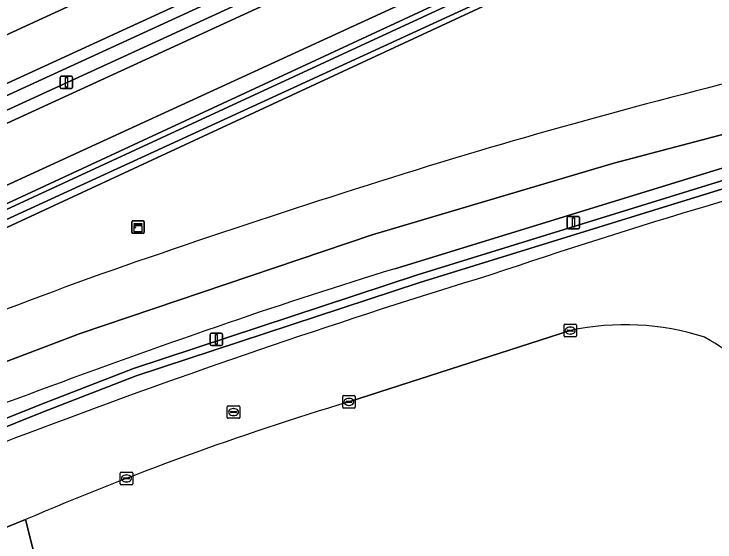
# Model space of a CAD drawing. Extents: x 154324 to 155744, y 382937 to 384188.
# Drawn here: x 155290.9 to 155346.9, y 383999.5 to 384041.7 of the extents above; entities that cross this region are included whole.
import ezdxf

# ---------------------------------------------------------------- set-up
doc = ezdxf.new("R2010")
doc.units = 0
for name, color, linetype in [('IMGEO_Fietspad_gesloten', 7, 'Continuous'), ('IMGEO_Grasland_agrarisch', 7, 'Continuous'), ('IMGEO_Greppel_droge_sloot', 7, 'Continuous'), ('IMGEO_Groenvoorziening', 7, 'Continuous'), ('IMGEO_Kast', 7, 'Continuous'), ('IMGEO_Kolk', 7, 'Continuous'), ('IMGEO_Lichtmast', 7, 'Continuous'), ('IMGEO_Loofbos', 7, 'Continuous'), ('IMGEO_Oever', 7, 'Continuous'), ('IMGEO_Rijbaan_lokaal_gesloten', 7, 'Continuous'), ('IMGEO_Rijbaan_regionaal_gesloten', 7, 'Continuous'), ('IMGEO_Rioolput', 7, 'Continuous'), ('IMGEO_Waterloop', 7, 'Continuous')]:
    doc.layers.add(name, color=color, linetype=linetype)

msp = doc.modelspace()

# ---------------------------------------------------------------- linework, layer by layer
at = {"layer": 'IMGEO_Fietspad_gesloten'}
msp.add_lwpolyline([(155389.956, 384081.901), (155387.573, 384084.704), (155322.262, 384054.741), (155153.249, 383977.036), (155080.941, 383943.909), (155082.34, 383940.7), (155107.896, 383952.388)], close=True, dxfattribs=at)
at = {"layer": 'IMGEO_Grasland_agrarisch'}
for points in [[(155335.369, 384016.383), (155317.678, 384010.687)], [(155291.815, 384001.275), (155295.178, 383988.009), (155300.916, 383955.474), (155300.916, 383943.435), (155303.534, 383922.252), (155323.113, 383849.226), (155336.238, 383809.424), (155363.755, 383731.768), (155380.226, 383706.131), (155384.128, 383700.15), (155392.727, 383684.275), (155393.299, 383677.551), (155394.551, 383659.784), (155376.03, 383653.964), (155377.91, 383619.188), (155380.214, 383607.775), (155387.7, 383591.407), (155402.762, 383567.178)]]:
    msp.add_lwpolyline(points, dxfattribs=at)
for centre, radius, start, end in [((155339.751, 383995.979), 20.869, 72.2529, 102.1197), ((155335.183, 383996.684), 22.067, 19.018, 60.3141), ((155388.993, 383774.483), 246.735, 106.80011, 113.19456)]:
    msp.add_arc(centre, radius, start, end, dxfattribs=at)
at = {"layer": 'IMGEO_Greppel_droge_sloot'}
msp.add_lwpolyline([(155397.634, 384040.405), (155382.032, 384037.399), (155365.418, 384033.483), (155352.125, 384029.782), (155323.153, 384020.829), (155300.462, 384013.348), (155292.96, 384010.46), (155278.014, 384004.463), (155270.557, 384001.47), (155261.768, 383997.341), (155261.72, 383997.155), (155261.835, 383996.912), (155262.037, 383996.77), (155270.809, 384000.891), (155278.249, 384003.876), (155293.191, 384009.873), (155300.674, 384012.753), (155323.345, 384020.228), (155352.302, 384029.176), (155365.575, 384032.872), (155382.164, 384036.781), (155397.74, 384039.783)], dxfattribs=at)
at = {"layer": 'IMGEO_Groenvoorziening'}
for points in [[(155566.728, 384167.1), (155566.214, 384169.267), (155554.91, 384164.088), (155462.373, 384121.668), (155397.138, 384091.79), (155303.667, 384048.873), (155254.498, 384026.37), (155178.427, 383991.44), (155079.739, 383946.19), (155080.941, 383943.909), (155153.249, 383977.036), (155322.262, 384054.741), (155387.573, 384084.704), (155405.572, 384092.961), (155436.252, 384107.036), (155566.728, 384167.1)], [(155567.788, 384162.639), (155567.566, 384163.575), (155437.664, 384103.785), (155406.753, 384089.606), (155389.956, 384081.901), (155107.896, 383952.388), (155082.34, 383940.7), (155068.842, 383934.526), (155068.64, 383933.902), (155125.852, 383959.693), (155390.548, 384081.204), (155436.679, 384102.381), (155567.788, 384162.639)], [(155567.788, 384162.639), (155436.679, 384102.381), (155390.548, 384081.204), (155125.852, 383959.693), (155068.64, 383933.902), (155067.364, 383929.955), (155065.085, 383926.976), (155061.871, 383923.826), (155058.133, 383919.375)], [(155108.958, 383949.826), (155116.785, 383953.754), (155126.877, 383958.819), (155183.941, 383985.208), (155353.768, 384063.115), (155391.259, 384080.368), (155535.377, 384146.692), (155558.223, 384156.124), (155568.361, 384160.227), (155567.788, 384162.639)], [(155568.539, 384159.477), (155568.361, 384160.227), (155558.223, 384156.124), (155535.377, 384146.692), (155391.259, 384080.368), (155353.768, 384063.115), (155183.941, 383985.208), (155126.877, 383958.819), (155152.797, 383969.816), (155391.893, 384079.622), (155407.71, 384086.886), (155495.767, 384127.327), (155520.89, 384138.727), (155531.3, 384143.578), (155545.606, 384149.916)], [(155506.325, 384124.218), (155471.113, 384108.34), (155409.357, 384082.203), (155402.084, 384079.125), (155394.955, 384076.021), (155392.931, 384075.139), (155245.217, 384007.292), (155133.002, 383955.75), (155126.218, 383952.481)], [(155118.285, 383946.124), (155123.303, 383948.901), (155134.537, 383954.573), (155148.835, 383961.231), (155163.617, 383967.939), (155213.131, 383990.84), (155225.593, 383996.741), (155232.744, 383999.887), (155240.567, 384003.683), (155245.77, 384006.066), (155281.079, 384022.24), (155335.13, 384047.346), (155342.51, 384050.527)], [(155343.202, 384048.958), (155335.832, 384045.781), (155281.796, 384020.682), (155246.475, 384004.503), (155241.299, 384002.132), (155233.464, 383998.33), (155226.305, 383995.181), (155213.857, 383989.287), (155164.333, 383966.381), (155149.551, 383959.673), (155135.285, 383953.03), (155124.105, 383947.385), (155119.195, 383944.668)], [(155397.74, 384039.783), (155382.164, 384036.781), (155365.575, 384032.872), (155352.302, 384029.176), (155323.345, 384020.228), (155300.674, 384012.753), (155293.191, 384009.873), (155278.249, 384003.876), (155270.809, 384000.891), (155262.037, 383996.77), (155261.835, 383996.912), (155261.72, 383997.155), (155261.768, 383997.341), (155270.557, 384001.47), (155278.014, 384004.463), (155292.96, 384010.46), (155300.462, 384013.348), (155323.153, 384020.829), (155352.125, 384029.782), (155365.418, 384033.483), (155382.032, 384037.399), (155397.634, 384040.405)], [(155362.059, 384033.835), (155321.333, 384021.323)]]:
    msp.add_lwpolyline(points, dxfattribs=at)
for centre, radius, start, end in [((155487.799, 383485.812), 567.867, 103.10964, 106.35262), ((155489.749, 383546.213), 501.099, 100.32948, 108.70801), ((155536.998, 383339.489), 722.147, 106.829591, 109.421223), ((155431.751, 383659.318), 378.471, 106.96268, 109.08109), ((155503.317, 383451.223), 595.683, 107.013321, 114.079222), ((155547.027, 383339.863), 725.193, 110.178409, 112.739742), ((155512.855, 383419.189), 631.921, 108.913146, 111.656838)]:
    msp.add_arc(centre, radius, start, end, dxfattribs=at)
at = {"layer": 'IMGEO_Kast'}
for p, q in [((155300.316, 384024.237), (155300.316, 384025.078)), ((155300.316, 384025.078), (155300.316, 384024.237)), ((155300.391, 384025.162), (155301.232, 384025.162)), ((155301.232, 384025.162), (155300.391, 384025.162)), ((155301.316, 384025.087), (155301.316, 384024.246)), ((155301.316, 384024.246), (155301.316, 384025.087)), ((155301.241, 384024.162), (155300.4, 384024.162)), ((155300.4, 384024.162), (155301.241, 384024.162))]:
    msp.add_line(p, q, dxfattribs=at)
for points in [[(155300.511, 384024.952), (155301.111, 384024.952), (155301.111, 384024.867), (155300.511, 384024.867), (155300.511, 384024.952)], [(155300.511, 384024.777), (155301.111, 384024.777), (155301.111, 384024.288), (155300.511, 384024.288), (155300.511, 384024.777)]]:
    msp.add_lwpolyline(points, dxfattribs=at)
msp.add_circle((155300.595, 384024.626), 0.0377, dxfattribs=at)
for centre, start, end in [((155300.394, 384025.084), 92.4484, 184.2845), ((155300.394, 384025.084), 92.4484, 184.2845), ((155301.238, 384025.084), 2.4484, 94.2845), ((155301.238, 384025.084), 2.4484, 94.2845), ((155300.394, 384024.24), 182.4484, 274.2845), ((155300.394, 384024.24), 182.4484, 274.2845), ((155301.238, 384024.24), 272.4484, 4.2845), ((155301.238, 384024.24), 272.4484, 4.2845)]:
    msp.add_arc(centre, 0.0779, start, end, dxfattribs=at)
at = {"layer": 'IMGEO_Kolk'}
for p, q in [((155334.868, 384015.957), (155334.868, 384016.809)), ((155334.943, 384016.883), (155335.795, 384016.883)), ((155335.127, 384016.377), (155335.127, 384016.389)), ((155335.17, 384016.426), (155335.568, 384016.426)), ((155335.356, 384016.663), (155335.381, 384016.663)), ((155335.611, 384016.389), (155335.611, 384016.377)), ((155335.869, 384016.809), (155335.869, 384015.957)), ((155335.795, 384015.883), (155334.943, 384015.883)), ((155335.565, 384016.34), (155335.167, 384016.34)), ((155335.379, 384016.103), (155335.354, 384016.103)), ((155317.177, 384010.261), (155317.177, 384011.113)), ((155317.252, 384011.187), (155318.104, 384011.187)), ((155317.665, 384010.967), (155317.69, 384010.967)), ((155318.178, 384011.113), (155318.178, 384010.261)), ((155317.436, 384010.681), (155317.436, 384010.693)), ((155317.874, 384010.644), (155317.476, 384010.644)), ((155317.479, 384010.73), (155317.877, 384010.73)), ((155317.688, 384010.407), (155317.663, 384010.407)), ((155317.92, 384010.693), (155317.92, 384010.681)), ((155318.104, 384010.187), (155317.252, 384010.187)), ((155299.392, 384004.139), (155299.392, 384004.991)), ((155299.467, 384005.065), (155300.319, 384005.065)), ((155299.694, 384004.608), (155300.092, 384004.608)), ((155299.88, 384004.845), (155299.905, 384004.845)), ((155300.393, 384004.991), (155300.393, 384004.139)), ((155300.319, 384004.065), (155299.467, 384004.065)), ((155299.651, 384004.559), (155299.651, 384004.571)), ((155300.089, 384004.522), (155299.691, 384004.522)), ((155299.903, 384004.285), (155299.878, 384004.285)), ((155300.135, 384004.571), (155300.135, 384004.559))]:
    msp.add_line(p, q, dxfattribs=at)
for points in [[(155334.868, 384015.957), (155334.868, 384016.809)], [(155334.943, 384016.883), (155335.795, 384016.883)], [(155335.869, 384016.809), (155335.869, 384015.957)], [(155335.795, 384015.883), (155334.943, 384015.883)], [(155317.177, 384010.261), (155317.177, 384011.113)], [(155317.252, 384011.187), (155318.104, 384011.187)], [(155318.178, 384011.113), (155318.178, 384010.261)], [(155318.104, 384010.187), (155317.252, 384010.187)], [(155299.392, 384004.139), (155299.392, 384004.991)], [(155299.467, 384005.065), (155300.319, 384005.065)], [(155300.393, 384004.991), (155300.393, 384004.139)], [(155300.319, 384004.065), (155299.467, 384004.065)]]:
    msp.add_lwpolyline(points, dxfattribs=at)
for centre, radius, start, end in [((155334.945, 384016.807), 0.0765, 91.552, 178.448), ((155334.945, 384016.807), 0.0765, 91.552, 178.448), ((155335.167, 384016.386), 0.0403, 85.8775, 175.7526), ((155335.164, 384016.376), 0.0366, 178.938, 274.7102), ((155335.568, 384016.383), 0.043, 264.8664, 352.4533), ((155335.572, 384016.388), 0.0386, 1.7309, 96.639), ((155335.793, 384016.807), 0.0765, 1.552, 88.448), ((155335.793, 384016.807), 0.0765, 1.552, 88.448), ((155334.945, 384015.959), 0.0765, 181.552, 268.448), ((155334.945, 384015.959), 0.0765, 181.552, 268.448), ((155335.793, 384015.959), 0.0765, 271.552, 358.448), ((155335.793, 384015.959), 0.0765, 271.552, 358.448), ((155317.254, 384011.111), 0.0765, 91.552, 178.448), ((155317.254, 384011.111), 0.0765, 91.552, 178.448), ((155318.102, 384011.111), 0.0765, 1.552, 88.448), ((155318.102, 384011.111), 0.0765, 1.552, 88.448), ((155317.254, 384010.263), 0.0765, 181.552, 268.448), ((155317.254, 384010.263), 0.0765, 181.552, 268.448), ((155317.476, 384010.69), 0.0403, 85.8775, 175.7526), ((155317.473, 384010.68), 0.0366, 178.938, 274.7102), ((155317.877, 384010.687), 0.043, 264.8664, 352.4533), ((155317.881, 384010.692), 0.0386, 1.7309, 96.639), ((155318.102, 384010.263), 0.0765, 271.552, 358.448), ((155318.102, 384010.263), 0.0765, 271.552, 358.448), ((155299.469, 384004.989), 0.0765, 91.552, 178.448), ((155299.469, 384004.989), 0.0765, 91.552, 178.448), ((155299.691, 384004.568), 0.0403, 85.8775, 175.7526), ((155300.096, 384004.57), 0.0386, 1.7309, 96.639), ((155300.317, 384004.989), 0.0765, 1.552, 88.448), ((155300.317, 384004.989), 0.0765, 1.552, 88.448), ((155299.469, 384004.141), 0.0765, 181.552, 268.448), ((155299.469, 384004.141), 0.0765, 181.552, 268.448), ((155299.688, 384004.558), 0.0366, 178.938, 274.7102), ((155300.092, 384004.565), 0.043, 264.8664, 352.4533), ((155300.317, 384004.141), 0.0765, 271.552, 358.448), ((155300.317, 384004.141), 0.0765, 271.552, 358.448)]:
    msp.add_arc(centre, radius, start, end, dxfattribs=at)
for centre, major_axis, ratio, start_param, end_param in [((155335.355, 384016.383), (-0.387, 0.002), 0.722429, 4.712389, 7.853982), ((155335.38, 384016.383), (-0.39, 0.002), 0.717154, 1.570796, 4.712389), ((155317.664, 384010.687), (-0.387, 0.002), 0.722429, 4.712389, 7.853982), ((155317.689, 384010.687), (-0.39, 0.002), 0.717154, 1.570796, 4.712389), ((155299.879, 384004.565), (-0.387, 0.002), 0.722429, 4.712389, 7.853982), ((155299.904, 384004.565), (-0.39, 0.002), 0.717154, 1.570796, 4.712389)]:
    msp.add_ellipse(centre, major_axis=major_axis, ratio=ratio, start_param=start_param, end_param=end_param, dxfattribs=at)
at = {"layer": 'IMGEO_Lichtmast'}
for p, q in [((155294.595, 384035.827), (155294.595, 384036.627)), ((155294.595, 384036.627), (155294.595, 384035.827)), ((155294.695, 384036.727), (155295.485, 384036.727)), ((155295.485, 384036.727), (155294.695, 384036.727)), ((155295.585, 384036.627), (155295.585, 384035.827)), ((155295.585, 384035.827), (155295.585, 384036.627)), ((155295.485, 384035.727), (155294.695, 384035.727)), ((155294.695, 384035.727), (155295.485, 384035.727)), ((155335.125, 384024.613), (155335.125, 384025.413)), ((155335.125, 384025.413), (155335.125, 384024.613)), ((155335.225, 384025.513), (155336.015, 384025.513)), ((155336.015, 384025.513), (155335.225, 384025.513)), ((155336.115, 384025.413), (155336.115, 384024.613)), ((155336.115, 384024.613), (155336.115, 384025.413)), ((155336.015, 384024.513), (155335.225, 384024.513)), ((155335.225, 384024.513), (155336.015, 384024.513)), ((155306.583, 384015.282), (155306.583, 384016.082)), ((155306.583, 384016.082), (155306.583, 384015.282)), ((155306.683, 384016.182), (155307.473, 384016.182)), ((155307.473, 384016.182), (155306.683, 384016.182)), ((155307.573, 384016.082), (155307.573, 384015.282)), ((155307.573, 384015.282), (155307.573, 384016.082)), ((155307.473, 384015.182), (155306.683, 384015.182)), ((155306.683, 384015.182), (155307.473, 384015.182))]:
    msp.add_line(p, q, dxfattribs=at)
for points in [[(155295.015, 384036.602), (155295.165, 384036.602), (155295.165, 384035.852), (155295.015, 384035.852), (155295.015, 384036.602)], [(155335.545, 384025.388), (155335.695, 384025.388), (155335.695, 384024.638), (155335.545, 384024.638), (155335.545, 384025.388)], [(155307.003, 384016.057), (155307.153, 384016.057), (155307.153, 384015.307), (155307.003, 384015.307), (155307.003, 384016.057)]]:
    msp.add_lwpolyline(points, dxfattribs=at)
for centre, start, end in [((155294.695, 384036.627), 90, 180), ((155294.695, 384036.627), 90, 180), ((155295.485, 384036.627), 0, 90), ((155295.485, 384036.627), 360, 90), ((155294.695, 384035.827), 180, 270), ((155294.695, 384035.827), 180, 270), ((155295.485, 384035.827), 270, 0), ((155295.485, 384035.827), 270, 0), ((155335.225, 384025.413), 90, 180), ((155335.225, 384025.413), 90, 180), ((155336.015, 384025.413), 0, 90), ((155336.015, 384025.413), 360, 90), ((155335.225, 384024.613), 180, 270), ((155335.225, 384024.613), 180, 270), ((155336.015, 384024.613), 270, 0), ((155336.015, 384024.613), 270, 0), ((155306.683, 384016.082), 90, 180), ((155306.683, 384016.082), 90, 180), ((155307.473, 384016.082), 0, 90), ((155307.473, 384016.082), 360, 90), ((155306.683, 384015.282), 180, 270), ((155306.683, 384015.282), 180, 270), ((155307.473, 384015.282), 270, 0), ((155307.473, 384015.282), 270, 0)]:
    msp.add_arc(centre, 0.1, start, end, dxfattribs=at)
at = {"layer": 'IMGEO_Loofbos'}
msp.add_lwpolyline([(155336.238, 383809.424), (155323.113, 383849.226), (155303.534, 383922.252), (155300.916, 383943.435), (155300.916, 383955.474), (155295.178, 383988.009), (155291.815, 384001.275), (155265.808, 383990.706), (155259.697, 383987.94), (155249.962, 383983.402), (155261.74, 383912.135), (155306.103, 383602.506), (155325.548, 383519.946), (155323.557, 383503.266)], dxfattribs=at)
at = {"layer": 'IMGEO_Oever'}
for points in [[(155189.711, 383979.529), (155266.229, 384014.943), (155328.862, 384043.903), (155343.469, 384050.315), (155347.588, 384051.61), (155350.773, 384051.907), (155353.915, 384051.291), (155358.501, 384049.529), (155358.321, 384048.967), (155354.786, 384050.272), (155352.896, 384050.835), (155351.038, 384051.153), (155349.478, 384051.079), (155348.066, 384050.984), (155345.709, 384050.347), (155342.843, 384049.306), (155332.291, 384044.593), (155288.257, 384024.338), (155256.028, 384009.561), (155239.786, 384001.663)], [(155342.51, 384050.527), (155335.13, 384047.346), (155281.079, 384022.24), (155245.77, 384006.066), (155240.567, 384003.683), (155232.744, 383999.887), (155225.593, 383996.741), (155213.131, 383990.84), (155163.617, 383967.939), (155148.835, 383961.231), (155134.537, 383954.573), (155123.303, 383948.901), (155118.285, 383946.124)], [(155119.195, 383944.668), (155124.105, 383947.385), (155135.285, 383953.03), (155149.551, 383959.673), (155164.333, 383966.381), (155213.857, 383989.287), (155226.305, 383995.181), (155233.464, 383998.33), (155241.299, 384002.132), (155246.475, 384004.503), (155281.796, 384020.682), (155335.832, 384045.781), (155343.202, 384048.958)]]:
    msp.add_lwpolyline(points, dxfattribs=at)
at = {"layer": 'IMGEO_Rijbaan_lokaal_gesloten'}
for points in [[(155317.678, 384010.687), (155335.369, 384016.383)], [(155218.234, 383966.905), (155235.241, 383976.069), (155240.263, 383978.882), (155249.962, 383983.402), (155259.697, 383987.94), (155265.808, 383990.706), (155291.815, 384001.275)]]:
    msp.add_lwpolyline(points, dxfattribs=at)
for centre, radius, start, end in [((155489.749, 383546.213), 501.099, 100.32948, 108.70801), ((155503.317, 383451.223), 595.683, 107.013321, 114.079222), ((155339.751, 383995.979), 20.869, 72.2529, 102.1197), ((155335.183, 383996.684), 22.067, 19.018, 60.3141), ((155388.993, 383774.483), 246.735, 106.80011, 113.19456)]:
    msp.add_arc(centre, radius, start, end, dxfattribs=at)
at = {"layer": 'IMGEO_Rijbaan_regionaal_gesloten'}
for points in [[(155126.218, 383952.481), (155133.002, 383955.75), (155245.217, 384007.292), (155392.931, 384075.139), (155394.955, 384076.021), (155391.893, 384079.622), (155152.797, 383969.816), (155126.877, 383958.819), (155116.785, 383953.754)], [(155392.925, 384041.016), (155384.261, 384040.193), (155376.679, 384038.699), (155365.163, 384036.26), (155353.726, 384033.68), (155338.859, 384029.763), (155319.542, 384024.029), (155296.179, 384016.139), (155287.739, 384012.954), (155273.531, 384007.357), (155258.447, 384000.84), (155252.543, 383998.056), (155242.746, 383993.399), (155241.456, 383992.098)], [(155241.456, 383992.098), (155242.746, 383993.399), (155252.543, 383998.056), (155258.447, 384000.84), (155273.531, 384007.357), (155287.739, 384012.954), (155296.179, 384016.139), (155319.542, 384024.029), (155338.859, 384029.763), (155353.726, 384033.68), (155365.163, 384036.26), (155376.679, 384038.699), (155384.261, 384040.193), (155392.925, 384041.016)], [(155321.333, 384021.323), (155362.059, 384033.835)]]:
    msp.add_lwpolyline(points, dxfattribs=at)
for centre, radius, start, end in [((155487.799, 383485.812), 567.867, 103.10964, 106.35262), ((155536.998, 383339.489), 722.147, 106.829591, 109.421223), ((155431.751, 383659.318), 378.471, 106.96268, 109.08109), ((155547.027, 383339.863), 725.193, 110.178409, 112.739742), ((155512.855, 383419.189), 631.921, 108.913146, 111.656838)]:
    msp.add_arc(centre, radius, start, end, dxfattribs=at)
at = {"layer": 'IMGEO_Rioolput'}
for p, q in [((155307.951, 384009.444), (155307.951, 384010.296)), ((155308.026, 384010.37), (155308.878, 384010.37)), ((155308.952, 384010.296), (155308.952, 384009.444)), ((155308.21, 384009.864), (155308.21, 384009.876)), ((155308.648, 384009.827), (155308.25, 384009.827)), ((155308.253, 384009.913), (155308.651, 384009.913)), ((155308.439, 384010.15), (155308.464, 384010.15)), ((155308.694, 384009.876), (155308.694, 384009.864)), ((155308.878, 384009.37), (155308.026, 384009.37)), ((155308.462, 384009.59), (155308.437, 384009.59))]:
    msp.add_line(p, q, dxfattribs=at)
for points in [[(155307.951, 384009.444), (155307.951, 384010.296)], [(155308.026, 384010.37), (155308.878, 384010.37)], [(155308.952, 384010.296), (155308.952, 384009.444)], [(155308.878, 384009.37), (155308.026, 384009.37)]]:
    msp.add_lwpolyline(points, dxfattribs=at)
for centre, radius, start, end in [((155308.028, 384010.294), 0.0765, 91.552, 178.448), ((155308.028, 384010.294), 0.0765, 91.552, 178.448), ((155308.876, 384010.294), 0.0765, 1.552, 88.448), ((155308.876, 384010.294), 0.0765, 1.552, 88.448), ((155308.25, 384009.873), 0.0403, 85.8775, 175.7526), ((155308.247, 384009.863), 0.0366, 178.938, 274.7102), ((155308.651, 384009.87), 0.043, 264.8664, 352.4533), ((155308.655, 384009.875), 0.0386, 1.7309, 96.639), ((155308.028, 384009.446), 0.0765, 181.552, 268.448), ((155308.028, 384009.446), 0.0765, 181.552, 268.448), ((155308.876, 384009.446), 0.0765, 271.552, 358.448), ((155308.876, 384009.446), 0.0765, 271.552, 358.448)]:
    msp.add_arc(centre, radius, start, end, dxfattribs=at)
for centre, major_axis, ratio, start_param, end_param in [((155308.438, 384009.87), (-0.387, 0.002), 0.722429, 4.712389, 7.853982), ((155308.463, 384009.87), (-0.39, 0.002), 0.717154, 1.570796, 4.712389)]:
    msp.add_ellipse(centre, major_axis=major_axis, ratio=ratio, start_param=start_param, end_param=end_param, dxfattribs=at)
at = {"layer": 'IMGEO_Waterloop'}
msp.add_lwpolyline([(155239.786, 384001.663), (155256.028, 384009.561), (155288.257, 384024.338), (155332.291, 384044.593), (155342.843, 384049.306), (155345.709, 384050.347), (155348.066, 384050.984), (155349.478, 384051.079), (155351.038, 384051.153), (155352.896, 384050.835), (155354.786, 384050.272), (155358.321, 384048.967), (155358.501, 384049.529), (155353.915, 384051.291), (155350.773, 384051.907), (155347.588, 384051.61), (155343.469, 384050.315), (155328.862, 384043.903), (155266.229, 384014.943), (155189.711, 383979.529)], dxfattribs=at)

doc.saveas('drawing.dxf')
